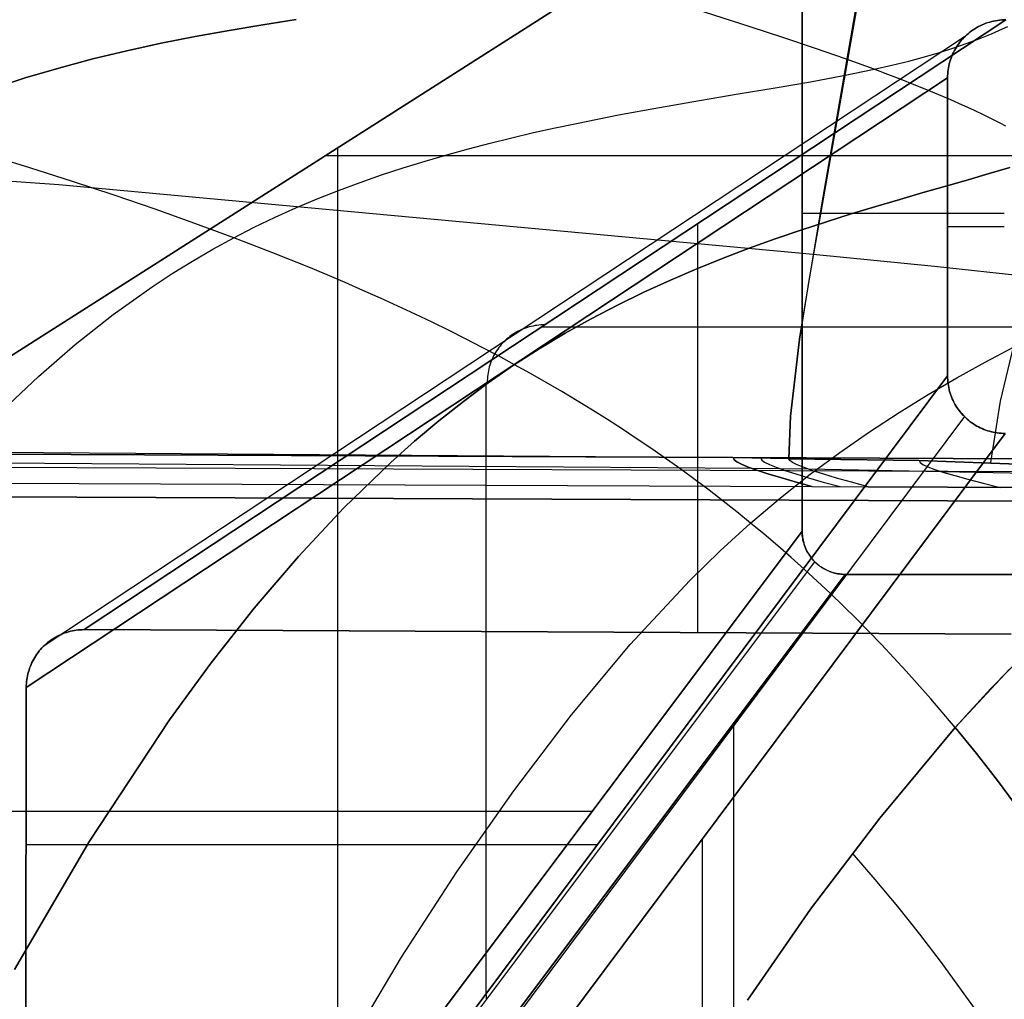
# Model space of a CAD drawing. Header units: millimetres. Extents: x -273 to 273, y -240 to 302.
# Tile 269 of 280: x 188 to 222, y 215 to 249. Entities that reach past the tile are written whole.
import ezdxf

# ---------------------------------------------------------------- set-up
doc = ezdxf.new("R2010")
doc.units = ezdxf.units.MM
doc.header["$MEASUREMENT"] = 0
doc.layers.add('IGES level 1', color=7, linetype='Continuous', true_color=0x3e413d)
doc.layers.add('IGES level 2', color=7, linetype='Continuous', true_color=0x008000)

msp = doc.modelspace()

# ---------------------------------------------------------------- linework, layer by layer
at = {"layer": 'IGES level 1'}
for p, q in [((187.136, 236.977, 354.638), (215, 254.709)), ((215, 254.709), (187.136, 236.977, 354.638)), ((215, 231.205), (215, 254.709)), ((215, 254.709), (215, 231.205)), ((190.145, 227.796, 418.308), (222.05, 248.902, 6)), ((222.05, 248.902, 6), (190.145, 227.796, 418.308)), ((221.563, 248.842, 6), (221.495, 248.824, 6)), ((221.495, 248.824, 6), (221.563, 248.842, 6)), ((221.631, 248.858, 6), (221.563, 248.842, 6)), ((221.563, 248.842, 6), (221.631, 248.858, 6)), ((221.7, 248.871, 6), (221.631, 248.858, 6)), ((221.631, 248.858, 6), (221.7, 248.871, 6)), ((221.77, 248.882, 6), (221.7, 248.871, 6)), ((221.7, 248.871, 6), (221.77, 248.882, 6)), ((221.839, 248.891, 6), (221.77, 248.882, 6)), ((221.77, 248.882, 6), (221.839, 248.891, 6)), ((221.909, 248.897, 6), (221.839, 248.891, 6)), ((221.839, 248.891, 6), (221.909, 248.897, 6)), ((221.979, 248.901, 6), (221.909, 248.897, 6)), ((221.909, 248.897, 6), (221.979, 248.901, 6)), ((222.05, 248.902, 6), (221.979, 248.901, 6)), ((221.979, 248.901, 6), (222.05, 248.902, 6)), ((220.867, 248.518, 6), (220.811, 248.476, 6)), ((220.811, 248.476, 6), (220.867, 248.518, 6)), ((220.925, 248.558, 6), (220.867, 248.518, 6)), ((220.867, 248.518, 6), (220.924, 248.558, 6)), ((220.924, 248.558, 6), (220.983, 248.596, 6)), ((220.983, 248.596, 6), (220.925, 248.558, 6)), ((221.044, 248.633, 6), (220.983, 248.596, 6)), ((220.983, 248.596, 6), (221.044, 248.633, 6)), ((221.105, 248.667, 6), (221.044, 248.633, 6)), ((221.044, 248.633, 6), (221.105, 248.667, 6)), ((221.168, 248.698, 6), (221.105, 248.667, 6)), ((221.105, 248.667, 6), (221.168, 248.698, 6)), ((221.231, 248.728, 6), (221.168, 248.698, 6)), ((221.168, 248.698, 6), (221.231, 248.728, 6)), ((221.231, 248.728, 6), (221.296, 248.756, 6)), ((221.296, 248.755, 6), (221.231, 248.728, 6)), ((221.362, 248.781, 6), (221.296, 248.755, 6)), ((221.296, 248.756, 6), (221.362, 248.781, 6)), ((221.362, 248.781, 6), (221.428, 248.804, 6)), ((221.428, 248.803, 6), (221.362, 248.781, 6)), ((221.495, 248.824, 6), (221.428, 248.803, 6)), ((221.428, 248.804, 6), (221.495, 248.824, 6)), ((220.626, 248.312, 6), (188.73, 227.212, 418.198)), ((220.508, 248.184, 6), (220.464, 248.129, 6)), ((220.464, 248.129, 6), (220.508, 248.184, 6)), ((220.554, 248.237, 6), (220.508, 248.184, 6)), ((220.508, 248.184, 6), (220.554, 248.237, 6)), ((220.602, 248.288, 6), (220.554, 248.237, 6)), ((220.554, 248.237, 6), (220.602, 248.288, 6)), ((220.652, 248.338, 6), (220.602, 248.288, 6)), ((220.602, 248.288, 6), (220.652, 248.338, 6)), ((220.703, 248.386, 6), (220.652, 248.338, 6)), ((220.652, 248.338, 6), (220.703, 248.386, 6)), ((220.756, 248.432, 6), (220.703, 248.386, 6)), ((220.703, 248.386, 6), (220.756, 248.432, 6)), ((220.811, 248.476, 6), (220.756, 248.432, 6)), ((220.756, 248.432, 6), (220.811, 248.476, 6)), ((220.273, 247.835, 6), (220.241, 247.773, 6)), ((220.241, 247.773, 6), (220.273, 247.835, 6)), ((220.307, 247.897, 6), (220.273, 247.835, 6)), ((220.273, 247.835, 6), (220.307, 247.897, 6)), ((220.343, 247.957, 6), (220.307, 247.897, 6)), ((220.307, 247.897, 6), (220.343, 247.957, 6)), ((220.381, 248.016, 6), (220.343, 247.957, 6)), ((220.343, 247.957, 6), (220.381, 248.016, 6)), ((220.422, 248.073, 6), (220.381, 248.016, 6)), ((220.381, 248.016, 6), (220.422, 248.073, 6)), ((220.464, 248.129, 6), (220.422, 248.073, 6)), ((220.422, 248.073, 6), (220.464, 248.129, 6)), ((220.114, 247.446, 6), (220.135, 247.513, 6)), ((220.135, 247.513, 6), (220.115, 247.446, 6)), ((220.158, 247.579, 6), (220.135, 247.513, 6)), ((220.135, 247.513, 6), (220.158, 247.579, 6)), ((220.183, 247.645, 6), (220.158, 247.579, 6)), ((220.158, 247.579, 6), (220.183, 247.645, 6)), ((220.211, 247.709, 6), (220.183, 247.645, 6)), ((220.183, 247.645, 6), (220.211, 247.709, 6)), ((220.241, 247.773, 6), (220.211, 247.709, 6)), ((220.211, 247.709, 6), (220.241, 247.773, 6)), ((220.056, 247.171, 6), (220.047, 247.102, 6)), ((220.047, 247.102, 6), (220.056, 247.171, 6)), ((220.067, 247.241, 6), (220.056, 247.171, 6)), ((220.056, 247.171, 6), (220.067, 247.241, 6)), ((220.08, 247.31, 6), (220.067, 247.241, 6)), ((220.067, 247.241, 6), (220.08, 247.31, 6)), ((220.096, 247.378, 6), (220.08, 247.31, 6)), ((220.08, 247.31, 6), (220.096, 247.378, 6)), ((220.115, 247.446, 6), (220.096, 247.378, 6)), ((220.096, 247.378, 6), (220.114, 247.446, 6)), ((188.141, 225.792, 418.174), (220.036, 246.891, 6)), ((220.036, 246.891, 6), (188.141, 225.792, 418.174)), ((220.037, 246.962, 6), (220.036, 246.891, 6)), ((220.036, 246.891, 6), (220.037, 246.962, 6)), ((220.036, 246.891, 6), (220.036, 236.582, 6)), ((220.036, 236.582, 6), (220.036, 246.891, 6)), ((220.041, 247.032, 6), (220.037, 246.962, 6)), ((220.037, 246.962, 6), (220.041, 247.032, 6)), ((220.047, 247.102, 6), (220.041, 247.032, 6)), ((220.041, 247.032, 6), (220.047, 247.102, 6)), ((198.912, 244.471, 204.758), (198.912, 209.754, 204.758)), ((233.551, 244.198, 210.221), (198.483, 244.198, 210.221)), ((215, 242.208), (222, 242.208)), ((211.393, 227.696, 420.245), (211.393, 241.852, 143.719)), ((220.036, 241.744, 6), (222, 241.744, 6)), ((205.553, 238.273, 212.17), (205.488, 238.254, 212.164)), ((205.619, 238.29, 212.176), (205.553, 238.273, 212.17)), ((205.686, 238.305, 212.182), (205.619, 238.29, 212.176)), ((205.753, 238.318, 212.188), (205.686, 238.305, 212.182)), ((205.82, 238.328, 212.194), (205.753, 238.318, 212.188)), ((205.888, 238.336, 212.199), (205.82, 238.328, 212.194)), ((205.956, 238.341, 212.205), (205.888, 238.336, 212.199)), ((206.024, 238.345, 212.21), (205.956, 238.341, 212.205)), ((205.981, 238.272, 213.657), (227.434, 238.272, 213.657)), ((206.092, 238.346, 212.216), (206.024, 238.345, 212.21)), ((204.885, 237.942, 212.101), (204.831, 237.9, 212.095)), ((204.94, 237.983, 212.108), (204.885, 237.942, 212.101)), ((204.996, 238.021, 212.114), (204.94, 237.983, 212.108)), ((205.054, 238.057, 212.12), (204.996, 238.021, 212.114)), ((205.113, 238.092, 212.127), (205.054, 238.057, 212.12)), ((205.173, 238.124, 212.133), (205.113, 238.092, 212.127)), ((205.234, 238.154, 212.139), (205.173, 238.124, 212.133)), ((205.296, 238.183, 212.146), (205.234, 238.154, 212.139)), ((205.359, 238.208, 212.152), (205.296, 238.183, 212.146)), ((205.423, 238.232, 212.158), (205.359, 238.208, 212.152)), ((205.488, 238.254, 212.164), (205.423, 238.232, 212.158)), ((204.543, 237.611, 212.058), (204.501, 237.558, 212.052)), ((204.587, 237.664, 212.064), (204.543, 237.611, 212.058)), ((204.632, 237.714, 212.07), (204.587, 237.664, 212.064)), ((204.68, 237.763, 212.076), (204.632, 237.714, 212.07)), ((204.729, 237.811, 212.083), (204.68, 237.763, 212.076)), ((204.779, 237.856, 212.089), (204.729, 237.811, 212.083)), ((204.831, 237.9, 212.095), (204.779, 237.856, 212.089)), ((204.319, 237.269, 212.023), (204.289, 237.208, 212.018)), ((204.352, 237.329, 212.029), (204.319, 237.269, 212.023)), ((204.386, 237.388, 212.034), (204.352, 237.329, 212.029)), ((204.422, 237.446, 212.04), (204.386, 237.388, 212.034)), ((204.461, 237.503, 212.046), (204.422, 237.446, 212.04)), ((204.501, 237.558, 212.052), (204.461, 237.503, 212.046)), ((204.19, 236.954, 211.997), (204.171, 236.888, 211.992)), ((204.212, 237.019, 212.002), (204.19, 236.954, 211.997)), ((204.235, 237.083, 212.007), (204.212, 237.019, 212.002)), ((204.261, 237.146, 212.012), (204.235, 237.083, 212.007)), ((204.289, 237.208, 212.018), (204.261, 237.146, 212.012)), ((188.094, 193.83, 418.783), (220.036, 236.582, 6)), ((220.036, 236.582, 6), (188.094, 193.83, 418.783)), ((204.116, 236.621, 211.974), (204.108, 236.553, 211.97)), ((204.126, 236.688, 211.979), (204.116, 236.621, 211.974)), ((204.139, 236.756, 211.983), (204.126, 236.688, 211.979)), ((204.154, 236.822, 211.987), (204.139, 236.756, 211.983)), ((204.171, 236.888, 211.992), (204.154, 236.822, 211.987)), ((220.036, 236.582, 6), (220.037, 236.514, 6)), ((220.037, 236.514, 6), (220.036, 236.582, 6)), ((204.065, 215.206, 212.391), (204.065, 236.326, 212.391)), ((204.099, 236.417, 211.963), (204.098, 236.348, 211.959)), ((204.103, 236.485, 211.966), (204.099, 236.417, 211.963)), ((204.108, 236.553, 211.97), (204.103, 236.485, 211.966)), ((220.037, 236.514, 6), (220.04, 236.446, 6)), ((220.04, 236.446, 6), (220.037, 236.514, 6)), ((220.04, 236.446, 6), (220.046, 236.378, 6)), ((220.046, 236.378, 6), (220.04, 236.446, 6)), ((220.046, 236.378, 6), (220.054, 236.311, 6)), ((220.054, 236.311, 6), (220.046, 236.378, 6)), ((220.054, 236.311, 6), (220.064, 236.244, 6)), ((220.064, 236.244, 6), (220.054, 236.311, 6)), ((220.064, 236.244, 6), (220.076, 236.177, 6)), ((220.076, 236.177, 6), (220.064, 236.244, 6)), ((220.076, 236.177, 6), (220.091, 236.11, 6)), ((220.091, 236.11, 6), (220.076, 236.177, 6)), ((220.091, 236.11, 6), (220.108, 236.044, 6)), ((220.108, 236.044, 6), (220.091, 236.11, 6)), ((220.108, 236.044, 6), (220.128, 235.979, 6)), ((220.128, 235.979, 6), (220.108, 236.044, 6)), ((220.128, 235.979, 6), (220.149, 235.915, 5.999)), ((220.149, 235.915, 6), (220.128, 235.979, 6)), ((220.149, 235.915, 5.999), (220.173, 235.851, 5.999)), ((220.173, 235.851, 6), (220.149, 235.915, 6)), ((220.173, 235.851, 5.999), (220.199, 235.788, 5.999)), ((220.199, 235.788, 6), (220.173, 235.851, 6)), ((220.199, 235.788, 5.999), (220.227, 235.726, 5.999)), ((220.227, 235.726, 6), (220.199, 235.788, 6)), ((220.227, 235.726, 5.999), (220.257, 235.665, 5.999)), ((220.257, 235.665, 6), (220.227, 235.726, 6)), ((220.257, 235.665, 5.999), (220.289, 235.605, 5.999)), ((220.289, 235.605, 6), (220.257, 235.665, 6)), ((220.289, 235.605, 5.999), (220.324, 235.546, 5.999)), ((220.324, 235.546, 6), (220.289, 235.605, 6)), ((220.324, 235.546, 5.999), (220.36, 235.489, 5.999)), ((220.36, 235.488, 6), (220.324, 235.546, 6)), ((220.36, 235.489, 5.999), (220.398, 235.432, 5.999)), ((220.398, 235.432, 6), (220.36, 235.488, 6)), ((220.398, 235.432, 5.999), (220.438, 235.377, 5.999)), ((220.438, 235.377, 6), (220.398, 235.432, 6)), ((220.438, 235.377, 5.999), (220.48, 235.324, 5.999)), ((220.48, 235.324, 6), (220.438, 235.377, 6)), ((220.48, 235.324, 5.999), (220.524, 235.272, 5.999)), ((220.524, 235.271, 6), (220.48, 235.324, 6)), ((220.524, 235.272, 5.999), (220.57, 235.221, 5.999)), ((220.569, 235.221, 6), (220.524, 235.271, 6)), ((220.617, 235.172, 6), (220.569, 235.221, 6)), ((220.57, 235.221, 5.999), (220.617, 235.172, 5.999)), ((220.618, 235.171, 5.999), (188.67, 192.411, 418.858)), ((220.617, 235.172, 5.999), (220.666, 235.125, 5.999)), ((220.666, 235.124, 6), (220.617, 235.172, 6)), ((220.666, 235.125, 5.999), (220.716, 235.079, 5.999)), ((220.716, 235.079, 6), (220.666, 235.124, 6)), ((220.716, 235.079, 5.999), (220.768, 235.035, 5.999)), ((220.768, 235.035, 6), (220.716, 235.079, 6)), ((220.768, 235.035, 5.999), (220.822, 234.993, 5.999)), ((220.822, 234.993, 6), (220.768, 235.035, 6)), ((220.822, 234.993, 5.999), (220.877, 234.953, 5.999)), ((220.876, 234.953, 6), (220.822, 234.993, 6)), ((220.933, 234.914, 6), (220.876, 234.953, 6)), ((220.877, 234.953, 5.999), (220.933, 234.914, 5.999)), ((220.933, 234.914, 5.999), (220.99, 234.878, 5.999)), ((220.99, 234.878, 6), (220.933, 234.914, 6)), ((220.99, 234.878, 5.999), (221.049, 234.844, 5.999)), ((221.049, 234.843, 6), (220.99, 234.878, 6)), ((190.068, 191.814, 418.989), (222.026, 234.588, 6)), ((222.026, 234.588, 6), (190.068, 191.814, 418.989)), ((221.049, 234.844, 5.999), (221.109, 234.811, 5.999)), ((221.109, 234.811, 6), (221.049, 234.843, 6)), ((221.109, 234.811, 5.999), (221.17, 234.781, 5.999)), ((221.17, 234.781, 6), (221.109, 234.811, 6)), ((221.17, 234.781, 5.999), (221.232, 234.753, 5.999)), ((221.232, 234.753, 6), (221.17, 234.781, 6)), ((221.232, 234.753, 5.999), (221.295, 234.727, 5.999)), ((221.295, 234.726, 6), (221.232, 234.753, 6)), ((221.295, 234.727, 5.999), (221.358, 234.703, 5.999)), ((221.358, 234.703, 6), (221.295, 234.726, 6)), ((221.358, 234.703, 5.999), (221.423, 234.681, 6)), ((221.423, 234.681, 6), (221.358, 234.703, 6)), ((221.423, 234.681, 6), (221.488, 234.661, 6)), ((221.488, 234.661, 6), (221.423, 234.681, 6)), ((221.488, 234.661, 6), (221.554, 234.644, 6)), ((221.554, 234.644, 6), (221.488, 234.661, 6)), ((221.554, 234.644, 6), (221.62, 234.629, 6)), ((221.62, 234.629, 6), (221.554, 234.644, 6)), ((221.62, 234.629, 6), (221.687, 234.617, 6)), ((221.687, 234.616, 6), (221.62, 234.629, 6)), ((221.687, 234.617, 6), (221.754, 234.606, 6)), ((221.754, 234.606, 6), (221.687, 234.616, 6)), ((221.754, 234.606, 6), (221.822, 234.598, 6)), ((221.822, 234.598, 6), (221.754, 234.606, 6)), ((221.822, 234.598, 6), (221.89, 234.592, 6)), ((221.89, 234.592, 6), (221.822, 234.598, 6)), ((221.89, 234.592, 6), (221.958, 234.589, 6)), ((221.958, 234.589, 6), (221.89, 234.592, 6)), ((221.958, 234.589, 6), (222.026, 234.588, 6)), ((222.026, 234.588, 6), (221.958, 234.589, 6)), ((228.542, 233.687, 420.443), (152.513, 234.016, 413.863)), ((152.513, 234.016, 413.863), (228.542, 233.687, 420.443)), ((228.436, 233.232, 421.44), (152.443, 233.563, 414.861)), ((228.387, 232.216, 421.86), (152.41, 232.548, 415.284)), ((152.41, 232.548, 415.284), (228.387, 232.216, 421.86)), ((182.824, 188.303, 409.516), (215, 231.205)), ((215, 231.205), (182.824, 188.303, 409.516)), ((215.001, 231.154, 0), (215, 231.205)), ((215, 231.205), (215.001, 231.153)), ((215.003, 231.103, 0), (215.001, 231.154, 0)), ((215.001, 231.153), (215.004, 231.101)), ((215.007, 231.052, 0), (215.003, 231.103, 0)), ((215.004, 231.101), (215.008, 231.049)), ((215.013, 231.001, 0), (215.007, 231.052, 0)), ((215.008, 231.049), (215.015, 230.997)), ((215.021, 230.951, 0), (215.013, 231.001, 0)), ((215.015, 230.997), (215.023, 230.946)), ((215.03, 230.901, 0), (215.021, 230.951, 0)), ((215.023, 230.946), (215.033, 230.895)), ((215.042, 230.851, 0), (215.03, 230.901, 0)), ((215.033, 230.895), (215.045, 230.844)), ((215.054, 230.801, 0), (215.042, 230.851, 0)), ((215.045, 230.844), (215.058, 230.793)), ((215.069, 230.753, 0), (215.054, 230.801, 0)), ((215.058, 230.793), (215.074, 230.744)), ((215.085, 230.704, 0), (215.069, 230.753, 0)), ((215.074, 230.744), (215.09, 230.694)), ((215.103, 230.656, 0), (215.085, 230.704, 0)), ((215.09, 230.694), (215.109, 230.646)), ((215.122, 230.609, 0), (215.103, 230.656, 0)), ((215.109, 230.646), (215.13, 230.598)), ((215.143, 230.563, 0), (215.122, 230.609, 0)), ((215.13, 230.598), (215.152, 230.55)), ((215.166, 230.517, 0), (215.143, 230.563, 0)), ((215.152, 230.55), (215.175, 230.504)), ((215.19, 230.472, 0), (215.166, 230.517, 0)), ((215.175, 230.504), (215.2, 230.458)), ((215.216, 230.428, 0), (215.19, 230.472, 0)), ((215.2, 230.458), (215.227, 230.414)), ((183.235, 187.212, 409.833), (215.436, 230.146, 0)), ((215.243, 230.385, 0), (215.216, 230.428, 0)), ((215.227, 230.414), (215.256, 230.37)), ((215.272, 230.342, 0), (215.243, 230.385, 0)), ((215.256, 230.37), (215.286, 230.327)), ((215.302, 230.301, 0), (215.272, 230.342, 0)), ((215.286, 230.327), (215.317, 230.286)), ((215.333, 230.261, 0), (215.302, 230.301, 0)), ((215.317, 230.286), (215.35, 230.245)), ((215.366, 230.222, 0), (215.333, 230.261, 0)), ((215.35, 230.245), (215.384, 230.206)), ((215.4, 230.184, 0), (215.366, 230.222, 0)), ((215.384, 230.206), (215.419, 230.168)), ((215.436, 230.147, 0), (215.4, 230.184, 0)), ((215.419, 230.168), (215.456, 230.131)), ((215.472, 230.112, 0), (215.436, 230.147, 0)), ((215.456, 230.131), (215.494, 230.095)), ((215.51, 230.077, 0), (215.472, 230.112, 0)), ((215.494, 230.095), (215.533, 230.061)), ((215.549, 230.045, 0), (215.51, 230.077, 0)), ((215.533, 230.061), (215.574, 230.028)), ((215.589, 230.013, 0), (215.549, 230.045, 0)), ((215.574, 230.028), (215.615, 229.997)), ((215.63, 229.983, 0), (215.589, 230.013, 0)), ((215.615, 229.997), (215.658, 229.967)), ((215.673, 229.954, 0), (215.63, 229.983, 0)), ((215.658, 229.967), (215.702, 229.938)), ((215.716, 229.927, 0), (215.673, 229.954, 0)), ((215.702, 229.938), (215.746, 229.911)), ((215.76, 229.901, 0), (215.716, 229.927, 0)), ((215.746, 229.911), (215.792, 229.886)), ((215.805, 229.877, 0), (215.76, 229.901, 0)), ((215.792, 229.886), (215.838, 229.862)), ((215.85, 229.854, 0), (215.805, 229.877, 0)), ((215.838, 229.862), (215.885, 229.84)), ((215.897, 229.833, 0), (215.85, 229.854, 0)), ((215.885, 229.84), (215.933, 229.82)), ((215.944, 229.813, 0), (215.897, 229.833, 0)), ((215.933, 229.82), (215.982, 229.801)), ((215.992, 229.795, 0), (215.944, 229.813, 0)), ((215.982, 229.801), (216.031, 229.784)), ((216.04, 229.779, 0), (215.992, 229.795, 0)), ((216.031, 229.784), (216.081, 229.768)), ((216.089, 229.764, 0), (216.04, 229.779, 0)), ((216.081, 229.768), (216.131, 229.755)), ((216.138, 229.751, 0), (216.089, 229.764, 0)), ((216.131, 229.755), (216.182, 229.743)), ((216.188, 229.74, 0), (216.138, 229.751, 0)), ((184.275, 186.752, 410.041), (216.492, 229.709)), ((216.492, 229.709), (184.275, 186.752, 410.041)), ((216.182, 229.743), (216.233, 229.733)), ((216.238, 229.731, 0), (216.188, 229.74, 0)), ((216.233, 229.733), (216.285, 229.724)), ((216.289, 229.723, 0), (216.238, 229.731, 0)), ((216.285, 229.724), (216.336, 229.718)), ((216.339, 229.717, 0), (216.289, 229.723, 0)), ((216.336, 229.718), (216.388, 229.713)), ((216.39, 229.712, 0), (216.339, 229.717, 0)), ((216.388, 229.713), (216.44, 229.71)), ((216.441, 229.71, 0), (216.39, 229.712, 0)), ((216.44, 229.71), (216.492, 229.709)), ((216.492, 229.709), (216.441, 229.71, 0)), ((240.985, 229.709), (216.492, 229.709)), ((216.492, 229.709), (240.985, 229.709)), ((189.605, 227.723, 418.263), (189.539, 227.703, 418.258)), ((189.539, 227.703, 418.258), (189.605, 227.723, 418.263)), ((189.671, 227.74, 418.268), (189.605, 227.723, 418.263)), ((189.605, 227.723, 418.263), (189.671, 227.74, 418.268)), ((189.738, 227.755, 418.274), (189.671, 227.74, 418.268)), ((189.671, 227.74, 418.268), (189.738, 227.755, 418.274)), ((189.805, 227.767, 418.279), (189.738, 227.755, 418.274)), ((189.738, 227.755, 418.274), (189.805, 227.767, 418.279)), ((189.872, 227.778, 418.285), (189.805, 227.767, 418.279)), ((189.805, 227.767, 418.279), (189.872, 227.778, 418.285)), ((189.94, 227.786, 418.291), (189.872, 227.778, 418.285)), ((189.872, 227.778, 418.285), (189.94, 227.786, 418.291)), ((190.008, 227.791, 418.296), (189.94, 227.786, 418.291)), ((189.94, 227.786, 418.291), (190.008, 227.791, 418.296)), ((190.077, 227.795, 418.302), (190.008, 227.791, 418.296)), ((190.008, 227.791, 418.296), (190.077, 227.795, 418.302)), ((190.145, 227.796, 418.308), (190.077, 227.795, 418.302)), ((190.077, 227.795, 418.302), (190.145, 227.796, 418.308)), ((222.242, 227.642, 421.314), (190.145, 227.796, 418.308)), ((190.145, 227.796, 418.308), (222.242, 227.642, 421.314)), ((188.935, 227.391, 418.212), (188.881, 227.348, 418.208)), ((188.881, 227.348, 418.208), (188.935, 227.391, 418.212)), ((188.99, 227.431, 418.216), (188.935, 227.391, 418.212)), ((188.935, 227.391, 418.212), (188.99, 227.431, 418.216)), ((189.047, 227.47, 418.22), (188.99, 227.431, 418.216)), ((188.99, 227.431, 418.216), (189.047, 227.469, 418.22)), ((189.105, 227.506, 418.224), (189.047, 227.47, 418.22)), ((189.047, 227.469, 418.22), (189.105, 227.506, 418.224)), ((189.164, 227.541, 418.228), (189.105, 227.506, 418.224)), ((189.105, 227.506, 418.224), (189.164, 227.541, 418.229)), ((189.224, 227.573, 418.233), (189.164, 227.541, 418.228)), ((189.164, 227.541, 418.229), (189.224, 227.573, 418.233)), ((189.285, 227.603, 418.238), (189.224, 227.573, 418.233)), ((189.224, 227.573, 418.233), (189.285, 227.603, 418.238)), ((189.347, 227.632, 418.243), (189.285, 227.603, 418.238)), ((189.285, 227.603, 418.238), (189.347, 227.632, 418.243)), ((189.411, 227.658, 418.247), (189.347, 227.632, 418.243)), ((189.347, 227.632, 418.243), (189.411, 227.658, 418.248)), ((189.475, 227.682, 418.252), (189.411, 227.658, 418.247)), ((189.411, 227.658, 418.248), (189.475, 227.682, 418.253)), ((189.539, 227.703, 418.258), (189.475, 227.682, 418.252)), ((189.475, 227.682, 418.253), (189.539, 227.703, 418.258)), ((188.591, 227.058, 418.189), (188.549, 227.005, 418.186)), ((188.549, 227.005, 418.186), (188.591, 227.058, 418.189)), ((188.635, 227.111, 418.191), (188.591, 227.058, 418.189)), ((188.591, 227.058, 418.189), (188.635, 227.111, 418.192)), ((188.681, 227.162, 418.194), (188.635, 227.111, 418.191)), ((188.635, 227.111, 418.192), (188.681, 227.162, 418.195)), ((188.729, 227.211, 418.197), (188.681, 227.162, 418.194)), ((188.681, 227.162, 418.195), (188.729, 227.211, 418.198)), ((188.778, 227.258, 418.201), (188.729, 227.211, 418.197)), ((188.729, 227.211, 418.198), (188.778, 227.258, 418.201)), ((188.829, 227.304, 418.204), (188.778, 227.258, 418.201)), ((188.778, 227.258, 418.201), (188.829, 227.304, 418.205)), ((188.881, 227.348, 418.208), (188.829, 227.304, 418.204)), ((188.829, 227.304, 418.205), (188.881, 227.348, 418.208)), ((188.366, 226.715, 418.176), (188.336, 226.654, 418.174)), ((188.336, 226.654, 418.175), (188.366, 226.715, 418.176)), ((188.399, 226.776, 418.178), (188.366, 226.715, 418.176)), ((188.366, 226.715, 418.176), (188.399, 226.776, 418.178)), ((188.433, 226.835, 418.179), (188.399, 226.776, 418.178)), ((188.399, 226.776, 418.178), (188.433, 226.835, 418.18)), ((188.47, 226.893, 418.181), (188.433, 226.835, 418.179)), ((188.433, 226.835, 418.18), (188.47, 226.893, 418.182)), ((188.509, 226.949, 418.184), (188.47, 226.893, 418.181)), ((188.47, 226.893, 418.182), (188.509, 226.949, 418.184)), ((188.549, 227.005, 418.186), (188.509, 226.949, 418.184)), ((188.509, 226.949, 418.184), (188.549, 227.005, 418.186)), ((188.235, 226.399, 418.171), (188.216, 226.333, 418.17)), ((188.216, 226.333, 418.171), (188.235, 226.399, 418.171)), ((188.257, 226.464, 418.171), (188.235, 226.399, 418.171)), ((188.235, 226.399, 418.171), (188.257, 226.464, 418.172)), ((188.281, 226.528, 418.172), (188.257, 226.464, 418.171)), ((188.257, 226.464, 418.172), (188.281, 226.528, 418.172)), ((188.307, 226.592, 418.173), (188.281, 226.528, 418.172)), ((188.281, 226.528, 418.172), (188.307, 226.592, 418.173)), ((188.336, 226.654, 418.174), (188.307, 226.592, 418.173)), ((188.307, 226.592, 418.173), (188.336, 226.654, 418.175)), ((188.16, 226.065, 418.171), (188.152, 225.997, 418.171)), ((188.152, 225.997, 418.171), (188.16, 226.065, 418.171)), ((188.17, 226.133, 418.17), (188.16, 226.065, 418.171)), ((188.16, 226.065, 418.171), (188.17, 226.133, 418.17)), ((188.183, 226.2, 418.17), (188.17, 226.133, 418.17)), ((188.17, 226.133, 418.17), (188.183, 226.2, 418.17)), ((188.198, 226.267, 418.17), (188.183, 226.2, 418.17)), ((188.183, 226.2, 418.17), (188.198, 226.267, 418.17)), ((188.216, 226.333, 418.17), (188.198, 226.267, 418.17)), ((188.198, 226.267, 418.17), (188.216, 226.333, 418.171)), ((188.141, 225.792, 418.174), (188.094, 193.83, 418.783)), ((188.094, 193.83, 418.783), (188.141, 225.792, 418.174)), ((188.142, 225.86, 418.173), (188.141, 225.792, 418.174)), ((188.141, 225.792, 418.174), (188.142, 225.86, 418.173)), ((188.146, 225.929, 418.172), (188.142, 225.86, 418.173)), ((188.142, 225.86, 418.173), (188.146, 225.929, 418.172)), ((188.152, 225.997, 418.171), (188.146, 225.929, 418.172)), ((188.146, 225.929, 418.172), (188.152, 225.997, 418.171)), ((212.63, 224.559, 49.159), (212.63, 186.489, 412.555)), ((207.726, 221.506, 92.579), (182.874, 221.506, 408.877)), ((211.553, 191.613, 420.93), (211.553, 220.571, 141.337)), ((188.133, 220.361, 418.278), (207.916, 220.361, 162.624)), ((204.055, 215.193, 212.52), (204.057, 215.124, 212.513)), ((204.057, 215.124, 212.513), (204.061, 215.055, 212.507)), ((204.061, 215.055, 212.507), (204.067, 214.986, 212.5))]:
    msp.add_line(p, q, dxfattribs=at)
at = {"layer": 'IGES level 2', "color": 31, "true_color": 0xfabe47}
for p, q in [((215.68, 242.494, 606.564), (218.502, 258.734, 772.501)), ((218.433, 258.116, 764.742), (215.23, 239.876, 574.677)), ((213.204, 248.663, 795.65), (210.688, 249.463, 795.077)), ((197.486, 248.911, 788.644), (196.331, 248.733, 787.833)), ((196.331, 248.733, 787.833), (197.486, 248.911, 788.644)), ((195.164, 248.538, 786.97), (193.988, 248.325, 786.051)), ((193.988, 248.325, 786.051), (195.164, 248.538, 786.97)), ((196.331, 248.733, 787.833), (195.164, 248.538, 786.97)), ((195.164, 248.538, 786.97), (196.331, 248.733, 787.833)), ((214.365, 248.282, 795.887), (213.204, 248.663, 795.65)), ((221.554, 248.417, 798.383), (221.936, 248.585, 798.541)), ((221.936, 248.585, 798.541), (222.117, 248.67, 798.614)), ((193.988, 248.325, 786.051), (192.808, 248.09, 785.075)), ((192.808, 248.09, 785.075), (193.988, 248.325, 786.051)), ((215.465, 247.911, 796.088), (214.365, 248.282, 795.887)), ((220.713, 248.089, 798.009), (221.147, 248.251, 798.206)), ((221.147, 248.251, 798.206), (221.554, 248.417, 798.383)), ((191.626, 247.831, 784.04), (190.446, 247.547, 782.944)), ((190.446, 247.547, 782.944), (191.626, 247.831, 784.04)), ((192.808, 248.09, 785.075), (191.626, 247.831, 784.04)), ((191.626, 247.831, 784.04), (192.808, 248.09, 785.075)), ((216.507, 247.547, 796.253), (215.465, 247.911, 796.088)), ((219.761, 247.774, 797.555), (220.251, 247.93, 797.793)), ((220.251, 247.93, 797.793), (220.713, 248.089, 798.009)), ((190.446, 247.547, 782.944), (189.272, 247.234, 781.785)), ((189.272, 247.234, 781.785), (190.446, 247.547, 782.944)), ((217.494, 247.189, 796.377), (216.507, 247.547, 796.253)), ((218.691, 247.473, 797.013), (219.241, 247.622, 797.295)), ((219.241, 247.622, 797.295), (219.761, 247.774, 797.555)), ((189.272, 247.234, 781.785), (188.106, 246.892, 780.561)), ((188.106, 246.892, 780.561), (189.272, 247.234, 781.785)), ((216.43, 246.972, 795.79), (217.494, 247.189, 796.377)), ((217.494, 247.189, 796.377), (218.108, 247.329, 796.707)), ((217.967, 247.012, 796.425), (217.494, 247.189, 796.377)), ((218.108, 247.329, 796.707), (218.691, 247.473, 797.013)), ((188.106, 246.892, 780.561), (186.954, 246.516, 779.27)), ((186.954, 246.516, 779.27), (188.106, 246.892, 780.561)), ((215.285, 246.761, 795.132), (216.43, 246.972, 795.79)), ((218.428, 246.835, 796.461), (217.967, 247.012, 796.425)), ((218.876, 246.658, 796.487), (218.428, 246.835, 796.461)), ((212.789, 246.337, 793.586), (214.069, 246.551, 794.399)), ((214.069, 246.551, 794.399), (215.285, 246.761, 795.132)), ((219.313, 246.482, 796.501), (218.876, 246.658, 796.487)), ((219.737, 246.305, 796.505), (219.313, 246.482, 796.501)), ((210.067, 245.871, 791.699), (211.452, 246.112, 792.688)), ((211.452, 246.112, 792.688), (212.789, 246.337, 793.586)), ((220.15, 246.128, 796.497), (219.737, 246.305, 796.505)), ((220.552, 245.95, 796.476), (220.15, 246.128, 796.497)), ((189.273, 243.194, 584.252), (151.85, 245.803, 581.659)), ((208.642, 245.609, 790.615), (210.067, 245.871, 791.699)), ((220.944, 245.771, 796.444), (220.552, 245.95, 796.476)), ((221.325, 245.591, 796.4), (220.944, 245.771, 796.444)), ((207.185, 245.319, 789.432), (208.642, 245.609, 790.615)), ((221.512, 245.501, 796.373), (221.325, 245.591, 796.4)), ((221.696, 245.41, 796.343), (221.512, 245.501, 796.373)), ((205.704, 244.997, 788.143), (206.447, 245.163, 788.801)), ((206.447, 245.163, 788.801), (207.185, 245.319, 789.432)), ((221.878, 245.318, 796.31), (221.696, 245.41, 796.343)), ((222.057, 245.226, 796.273), (221.878, 245.318, 796.31)), ((204.206, 244.637, 786.745), (204.956, 244.822, 787.458)), ((204.956, 244.822, 787.458), (205.704, 244.997, 788.143)), ((202.7, 244.233, 785.232), (203.453, 244.441, 786.003)), ((203.453, 244.441, 786.003), (204.206, 244.637, 786.745)), ((188.265, 243.779, 775.517), (186.75, 244.246, 775.368)), ((201.946, 244.013, 784.431), (202.7, 244.233, 785.232)), ((189.745, 243.307, 775.636), (188.265, 243.779, 775.517)), ((200.443, 243.533, 782.737), (201.193, 243.78, 783.599)), ((201.193, 243.78, 783.599), (201.946, 244.013, 784.431)), ((222.187, 243.786, 794.605), (221.48, 243.578, 794.066)), ((221.48, 243.578, 794.066), (222.187, 243.786, 794.605)), ((199.695, 243.271, 781.842), (200.443, 243.533, 782.737)), ((221.48, 243.578, 794.066), (220.744, 243.366, 793.485)), ((220.744, 243.366, 793.485), (221.48, 243.578, 794.066)), ((215.382, 240.782, 586.315), (189.273, 243.194, 584.252)), ((191.189, 242.831, 775.722), (189.745, 243.307, 775.636)), ((198.951, 242.995, 780.915), (199.695, 243.271, 781.842)), ((219.98, 243.148, 792.86), (219.193, 242.922, 792.191)), ((219.193, 242.922, 792.191), (219.98, 243.148, 792.86)), ((220.744, 243.366, 793.485), (219.98, 243.148, 792.86)), ((219.98, 243.148, 792.86), (220.744, 243.366, 793.485)), ((192.6, 242.348, 775.775), (191.189, 242.831, 775.722)), ((198.212, 242.702, 779.956), (198.951, 242.995, 780.915)), ((219.193, 242.922, 792.191), (218.383, 242.688, 791.476)), ((218.383, 242.688, 791.476), (219.193, 242.922, 792.191)), ((196.752, 242.067, 777.934), (197.478, 242.393, 778.962)), ((197.478, 242.393, 778.962), (198.212, 242.702, 779.956)), ((214.913, 237.847, 544.927), (215.68, 242.494, 606.564)), ((217.552, 242.443, 790.712), (216.704, 242.185, 789.898)), ((216.704, 242.185, 789.898), (217.552, 242.443, 790.712)), ((218.383, 242.688, 791.476), (217.552, 242.443, 790.712)), ((217.552, 242.443, 790.712), (218.383, 242.688, 791.476)), ((193.978, 241.858, 775.793), (192.6, 242.348, 775.775)), ((196.033, 241.723, 776.872), (196.752, 242.067, 777.934)), ((216.704, 242.185, 789.898), (215.839, 241.913, 789.034)), ((215.839, 241.913, 789.034), (216.704, 242.185, 789.898)), ((195.324, 241.36, 775.774), (193.978, 241.858, 775.793)), ((195.324, 241.36, 775.774), (196.033, 241.723, 776.872)), ((215.839, 241.913, 789.034), (214.961, 241.626, 788.116)), ((214.961, 241.626, 788.116), (215.839, 241.913, 789.034)), ((194.602, 240.966, 774.604), (195.324, 241.36, 775.774)), ((196.639, 240.853, 775.718), (195.324, 241.36, 775.774)), ((214.961, 241.626, 788.116), (214.071, 241.321, 787.144)), ((214.071, 241.321, 787.144), (214.961, 241.626, 788.116)), ((214.071, 241.321, 787.144), (213.172, 240.997, 786.116)), ((213.172, 240.997, 786.116), (214.071, 241.321, 787.144)), ((193.891, 240.551, 773.396), (194.602, 240.966, 774.604)), ((197.923, 240.336, 775.622), (196.639, 240.853, 775.718)), ((213.172, 240.997, 786.116), (212.266, 240.652, 785.031)), ((212.266, 240.652, 785.031), (213.172, 240.997, 786.116)), ((219.58, 240.368, 586.64), (215.382, 240.782, 586.315)), ((193.19, 240.117, 772.151), (193.891, 240.551, 773.396)), ((198.554, 240.073, 775.558), (197.923, 240.336, 775.622)), ((212.266, 240.652, 785.031), (211.354, 240.285, 783.886)), ((211.354, 240.285, 783.886), (212.266, 240.652, 785.031)), ((222.882, 240.007, 586.845), (219.58, 240.368, 586.64)), ((192.499, 239.664, 770.869), (193.19, 240.117, 772.151)), ((199.178, 239.808, 775.485), (198.554, 240.073, 775.558)), ((211.354, 240.285, 783.886), (210.439, 239.894, 782.68)), ((210.439, 239.894, 782.68), (211.354, 240.285, 783.886)), ((222.882, 240.007, 586.845), (221.856, 235.702, 509.045)), ((191.147, 238.7, 768.197), (192.499, 239.664, 770.869)), ((199.795, 239.539, 775.401), (199.178, 239.808, 775.485)), ((210.439, 239.894, 782.68), (209.524, 239.477, 781.412)), ((209.524, 239.477, 781.412), (210.439, 239.894, 782.68)), ((215.23, 239.876, 574.677), (214.913, 237.847, 544.927)), ((200.405, 239.268, 775.306), (199.795, 239.539, 775.401)), ((209.524, 239.477, 781.412), (208.61, 239.032, 780.079)), ((208.61, 239.032, 780.079), (209.524, 239.477, 781.412)), ((201.007, 238.993, 775.2), (200.405, 239.268, 775.306)), ((201.603, 238.714, 775.083), (201.007, 238.993, 775.2)), ((208.61, 239.032, 780.079), (207.7, 238.558, 778.681)), ((207.7, 238.558, 778.681), (208.61, 239.032, 780.079)), ((189.834, 237.665, 765.384), (191.147, 238.7, 768.197)), ((202.193, 238.433, 774.954), (201.603, 238.714, 775.083)), ((202.776, 238.147, 774.814), (202.193, 238.433, 774.954)), ((207.7, 238.558, 778.681), (206.795, 238.054, 777.216)), ((206.795, 238.054, 777.216), (207.7, 238.558, 778.681)), ((203.352, 237.858, 774.663), (202.776, 238.147, 774.814)), ((206.795, 238.054, 777.216), (205.898, 237.517, 775.682)), ((205.898, 237.517, 775.682), (206.795, 238.054, 777.216)), ((188.56, 236.562, 762.436), (189.834, 237.665, 765.384)), ((203.922, 237.565, 774.499), (203.352, 237.858, 774.663)), ((214.596, 235.19, 490.566), (214.913, 237.847, 544.927)), ((214.913, 237.847, 544.927), (214.596, 235.19, 490.566)), ((204.485, 237.268, 774.324), (203.922, 237.565, 774.499)), ((205.043, 236.967, 774.136), (204.485, 237.268, 774.324)), ((205.898, 237.517, 775.682), (205.011, 236.946, 774.078)), ((205.011, 236.946, 774.078), (205.898, 237.517, 775.682)), ((221.336, 237.056, 783.696), (222.29, 237.567, 784.986)), ((205.011, 236.946, 774.078), (204.136, 236.339, 772.402)), ((204.136, 236.339, 772.402), (205.011, 236.946, 774.078)), ((205.594, 236.661, 773.936), (205.043, 236.967, 774.136)), ((220.361, 236.511, 782.302), (221.336, 237.056, 783.696)), ((206.14, 236.352, 773.723), (205.594, 236.661, 773.936)), ((187.324, 235.393, 759.356), (188.56, 236.562, 762.436)), ((204.136, 236.339, 772.402), (203.274, 235.698, 770.655)), ((203.274, 235.698, 770.655), (204.136, 236.339, 772.402)), ((206.68, 236.037, 773.498), (206.14, 236.352, 773.723)), ((219.367, 235.93, 780.8), (220.361, 236.511, 782.302)), ((207.214, 235.718, 773.259), (206.68, 236.037, 773.498)), ((218.358, 235.309, 779.187), (219.367, 235.93, 780.8)), ((203.274, 235.698, 770.655), (202.423, 235.024, 768.839)), ((202.423, 235.024, 768.839), (203.274, 235.698, 770.655)), ((207.742, 235.395, 773.008), (207.214, 235.718, 773.259)), ((221.856, 235.702, 509.045), (221.526, 233.581, 441.237)), ((208.265, 235.066, 772.743), (207.742, 235.395, 773.008)), ((217.338, 234.645, 777.458), (218.358, 235.309, 779.187)), ((202.423, 235.024, 768.839), (201.583, 234.316, 766.956)), ((201.583, 234.316, 766.956), (202.423, 235.024, 768.839)), ((208.783, 234.733, 772.464), (208.265, 235.066, 772.743)), ((214.546, 233.713, 440.537), (214.596, 235.19, 490.566)), ((214.596, 235.19, 490.566), (214.546, 233.713, 440.537)), ((209.295, 234.394, 772.172), (208.783, 234.733, 772.464)), ((216.31, 233.933, 775.611), (217.338, 234.645, 777.458)), ((201.583, 234.316, 766.956), (200.756, 233.577, 765.007)), ((200.756, 233.577, 765.007), (201.583, 234.316, 766.956)), ((209.803, 234.05, 771.866), (209.295, 234.394, 772.172)), ((212.62, 233.737, 440.348), (149.214, 234.063, 435.085)), ((212.62, 233.737, 440.348), (174.12, 234.028, 436.93)), ((210.305, 233.701, 771.546), (209.803, 234.05, 771.866)), ((215.279, 233.172, 773.642), (216.31, 233.933, 775.611)), ((213.275, 233.373, 430.364), (174.656, 233.645, 426.94)), ((200.756, 233.577, 765.007), (199.135, 232.008, 760.917)), ((199.135, 232.008, 760.917), (200.756, 233.577, 765.007)), ((210.802, 233.346, 771.211), (210.305, 233.701, 771.546)), ((214.546, 233.713, 440.537), (212.62, 233.737, 440.348)), ((212.644, 233.678, 438.117), (212.62, 233.737, 440.348)), ((214.546, 233.713, 440.537), (212.62, 233.737, 440.348)), ((212.62, 233.737, 440.348), (212.644, 233.678, 438.117)), ((212.738, 233.606, 435.887), (212.644, 233.678, 438.117)), ((212.644, 233.678, 438.117), (212.738, 233.606, 435.887)), ((212.902, 233.522, 433.662), (212.738, 233.606, 435.887)), ((212.738, 233.606, 435.887), (212.902, 233.522, 433.662)), ((213.135, 233.425, 431.444), (212.902, 233.522, 433.662)), ((212.902, 233.522, 433.662), (213.135, 233.425, 431.444)), ((213.583, 233.725, 440.443), (213.607, 233.666, 438.211)), ((213.607, 233.666, 438.211), (213.701, 233.595, 435.982)), ((213.701, 233.595, 435.982), (213.866, 233.511, 433.757)), ((213.866, 233.511, 433.757), (214.101, 233.414, 431.539)), ((219.057, 233.65, 440.987), (214.546, 233.713, 440.537)), ((214.546, 233.713, 440.537), (219.057, 233.645, 440.987)), ((214.57, 233.654, 438.306), (214.546, 233.713, 440.537)), ((214.57, 233.654, 438.306), (214.546, 233.713, 440.537)), ((214.665, 233.583, 436.076), (214.57, 233.654, 438.306)), ((214.665, 233.583, 436.076), (214.57, 233.654, 438.306)), ((214.83, 233.499, 433.851), (214.665, 233.583, 436.076)), ((214.83, 233.499, 433.851), (214.665, 233.583, 436.076)), ((215.066, 233.403, 431.633), (214.83, 233.499, 433.851)), ((215.066, 233.403, 431.633), (214.83, 233.499, 433.851)), ((223.565, 233.485, 441.446), (219.057, 233.65, 440.987)), ((219.057, 233.645, 440.987), (223.565, 233.485, 441.446)), ((219.057, 233.645, 440.987), (219.082, 233.586, 438.755)), ((219.082, 233.586, 438.755), (219.18, 233.516, 436.526)), ((219.18, 233.516, 436.526), (219.349, 233.435, 434.301)), ((211.295, 232.986, 770.863), (210.802, 233.346, 771.211)), ((213.438, 233.315, 429.235), (213.135, 233.425, 431.444)), ((213.135, 233.425, 431.444), (213.438, 233.315, 429.235)), ((215.207, 233.352, 430.554), (213.275, 233.373, 430.364)), ((213.811, 233.193, 427.037), (213.438, 233.315, 429.235)), ((213.438, 233.315, 429.235), (213.811, 233.193, 427.037)), ((214.252, 233.059, 424.853), (213.811, 233.193, 427.037)), ((213.811, 233.193, 427.037), (214.252, 233.059, 424.853)), ((214.101, 233.414, 431.539), (214.405, 233.305, 429.33)), ((214.247, 232.357, 771.546), (215.279, 233.172, 773.642)), ((214.405, 233.305, 429.33), (214.779, 233.184, 427.132)), ((214.779, 233.184, 427.132), (215.222, 233.051, 424.948)), ((215.372, 233.295, 429.424), (215.066, 233.403, 431.633)), ((215.372, 233.295, 429.424), (215.066, 233.403, 431.633)), ((224.258, 233.167, 431.465), (215.207, 233.352, 430.554)), ((215.748, 233.175, 427.227), (215.372, 233.295, 429.424)), ((215.748, 233.175, 427.227), (215.372, 233.295, 429.424)), ((216.193, 233.043, 425.043), (215.748, 233.175, 427.227)), ((216.193, 233.043, 425.043), (215.748, 233.175, 427.227)), ((219.349, 233.435, 434.301), (219.59, 233.343, 432.083)), ((219.59, 233.343, 432.083), (219.902, 233.24, 429.875)), ((219.902, 233.24, 429.875), (220.286, 233.126, 427.678)), ((143.687, 233.046, 414.688), (215.339, 232.754, 420.534)), ((143.687, 233.046, 414.688), (215.339, 232.754, 420.534)), ((211.782, 232.62, 770.499), (211.295, 232.986, 770.863)), ((214.762, 232.912, 422.684), (214.252, 233.059, 424.853)), ((214.252, 233.059, 424.853), (214.762, 232.912, 422.684)), ((215.339, 232.754, 420.534), (214.762, 232.912, 422.684)), ((214.762, 232.912, 422.684), (215.339, 232.754, 420.534)), ((215.222, 233.051, 424.948), (215.734, 232.906, 422.78)), ((215.734, 232.906, 422.78), (216.314, 232.749, 420.63)), ((216.707, 232.899, 422.875), (216.193, 233.043, 425.043)), ((216.707, 232.899, 422.875), (216.193, 233.043, 425.043)), ((217.289, 232.744, 420.726), (216.707, 232.899, 422.875)), ((217.289, 232.744, 420.726), (216.707, 232.899, 422.875)), ((220.286, 233.126, 427.678), (220.74, 233.001, 425.496)), ((220.74, 233.001, 425.496), (221.264, 232.867, 423.33)), ((221.264, 232.867, 423.33), (221.859, 232.721, 421.182)), ((212.265, 232.248, 770.121), (211.782, 232.62, 770.499)), ((215.339, 232.754, 420.534), (217.289, 232.744, 420.726)), ((215.339, 232.754, 420.534), (217.289, 232.744, 420.726)), ((225.554, 232.702, 421.559), (217.289, 232.744, 420.726)), ((217.289, 232.744, 420.726), (225.554, 232.702, 421.559)), ((212.744, 231.87, 769.728), (212.265, 232.248, 770.121)), ((213.218, 231.486, 769.319), (214.247, 232.357, 771.546)), ((199.135, 232.008, 760.917), (197.56, 230.325, 756.58)), ((197.56, 230.325, 756.58), (199.135, 232.008, 760.917)), ((213.218, 231.486, 769.319), (212.744, 231.87, 769.728)), ((212.164, 230.525, 766.884), (213.218, 231.486, 769.319)), ((213.688, 231.095, 768.896), (213.218, 231.486, 769.319)), ((214.154, 230.699, 768.457), (213.688, 231.095, 768.896)), ((211.118, 229.502, 764.311), (212.164, 230.525, 766.884)), ((214.616, 230.296, 768.002), (214.154, 230.699, 768.457)), ((197.56, 230.325, 756.58), (196.03, 228.536, 752.008)), ((196.03, 228.536, 752.008), (197.56, 230.325, 756.58)), ((215.074, 229.886, 767.531), (214.616, 230.296, 768.002)), ((215.978, 229.046, 766.541), (215.074, 229.886, 767.531)), ((209.049, 227.283, 758.766), (211.118, 229.502, 764.311)), ((216.868, 228.179, 765.485), (215.978, 229.046, 766.541)), ((196.03, 228.536, 752.008), (194.543, 226.648, 747.214)), ((194.543, 226.648, 747.214), (196.03, 228.536, 752.008)), ((217.744, 227.282, 764.362), (216.868, 228.179, 765.485)), ((207.013, 224.849, 752.721), (209.049, 227.283, 758.766)), ((218.608, 226.356, 763.17), (217.744, 227.282, 764.362)), ((222.857, 227.107, 766.859), (221.529, 225.754, 763.739)), ((194.543, 226.648, 747.214), (193.099, 224.672, 742.209)), ((193.099, 224.672, 742.209), (194.543, 226.648, 747.214)), ((219.46, 225.398, 761.908), (218.608, 226.356, 763.17)), ((220.301, 224.409, 760.575), (222.181, 226.425, 765.262)), ((221.529, 225.754, 763.739), (220.301, 224.409, 760.575)), ((220.301, 224.409, 760.575), (219.46, 225.398, 761.908)), ((193.099, 224.672, 742.209), (190.335, 220.481, 731.612)), ((190.335, 220.481, 731.612), (193.099, 224.672, 742.209)), ((205.014, 222.22, 746.208), (207.013, 224.849, 752.721)), ((217.69, 221.266, 753.194), (220.301, 224.409, 760.575)), ((220.301, 224.409, 760.575), (217.69, 221.266, 753.194)), ((221.037, 223.507, 759.334), (220.301, 224.409, 760.575)), ((220.301, 224.409, 760.575), (221.037, 223.507, 759.334)), ((221.764, 222.577, 758.038), (221.037, 223.507, 759.334)), ((221.037, 223.507, 759.334), (221.764, 222.577, 758.038)), ((223.195, 220.635, 755.285), (221.764, 222.577, 758.038)), ((221.764, 222.577, 758.038), (223.195, 220.635, 755.285)), ((203.051, 219.418, 739.261), (205.014, 222.22, 746.208)), ((215.293, 218.119, 745.743), (217.69, 221.266, 753.194)), ((217.69, 221.266, 753.194), (215.293, 218.119, 745.743)), ((190.335, 220.481, 731.612), (187.731, 216.029, 720.314)), ((187.731, 216.029, 720.314), (190.335, 220.481, 731.612)), ((217.531, 219.149, 749.153), (216.743, 220.056, 750.338)), ((201.128, 216.462, 731.916), (203.051, 219.418, 739.261)), ((218.309, 218.217, 747.918), (217.531, 219.149, 749.153)), ((219.075, 217.261, 746.633), (218.309, 218.217, 747.918)), ((213.112, 214.971, 738.226), (215.293, 218.119, 745.743)), ((215.293, 218.119, 745.743), (213.112, 214.971, 738.226)), ((219.829, 216.279, 745.299), (219.075, 217.261, 746.633)), ((197.408, 210.172, 716.164), (201.128, 216.462, 731.916)), ((221.304, 214.234, 742.492), (219.829, 216.279, 745.299))]:
    msp.add_line(p, q, dxfattribs=at)

doc.saveas('drawing.dxf')
